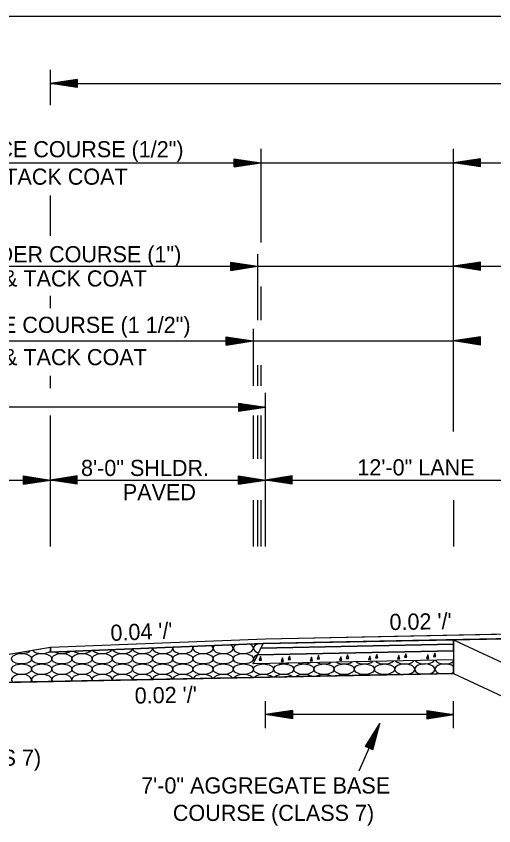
# Model space of a CAD drawing. Extents: x 1371763 to 1372860, y 385599 to 385872.
# Drawn here: x 1372056.12 to 1372073.89, y 385641.18 to 385671.28 of the extents above; entities that cross this region are included whole.
import ezdxf

# ---------------------------------------------------------------- set-up
doc = ezdxf.new("R2010")
doc.units = 0
doc.layers.add('R_Draft', color=7, linetype='Continuous')

msp = doc.modelspace()

# ---------------------------------------------------------------- linework, layer by layer
at = {"layer": 'R_Draft'}
for p, q in [((1372048.826, 385671.277), (1372117.962, 385671.277)), ((1372057.39, 385667.967), (1372057.39, 385669.287)), ((1372058.39, 385668.927), (1372057.39, 385668.777)), ((1372058.39, 385668.927), (1372058.39, 385668.627)), ((1372057.39, 385668.777), (1372109.391, 385668.777)), ((1372058.39, 385668.627), (1372057.39, 385668.777)), ((1372058.39, 385668.902), (1372057.557, 385668.777)), ((1372058.39, 385668.652), (1372057.557, 385668.777)), ((1372058.39, 385668.876), (1372057.729, 385668.777)), ((1372058.39, 385668.677), (1372057.729, 385668.777)), ((1372058.39, 385668.851), (1372057.896, 385668.777)), ((1372058.39, 385668.702), (1372057.896, 385668.777)), ((1372058.39, 385668.825), (1372058.065, 385668.777)), ((1372058.39, 385668.728), (1372058.065, 385668.777)), ((1372058.39, 385668.8), (1372058.232, 385668.777)), ((1372058.39, 385668.753), (1372058.232, 385668.777)), ((1372065.225, 385666.346), (1372065.225, 385662.864)), ((1372072.392, 385655.832), (1372072.393, 385666.346)), ((1372064.225, 385665.971), (1372065.225, 385665.821)), ((1372064.225, 385665.671), (1372064.225, 385665.971)), ((1372064.225, 385665.946), (1372065.058, 385665.821)), ((1372064.225, 385665.92), (1372064.886, 385665.821)), ((1372073.393, 385665.971), (1372072.393, 385665.821)), ((1372073.393, 385665.946), (1372072.56, 385665.821)), ((1372073.393, 385665.92), (1372072.732, 385665.821)), ((1372073.393, 385665.671), (1372073.393, 385665.971)), ((1372046.717, 385665.82), (1372072.393, 385665.821)), ((1372064.225, 385665.895), (1372064.719, 385665.821)), ((1372064.225, 385665.87), (1372064.55, 385665.821)), ((1372064.225, 385665.844), (1372064.383, 385665.821)), ((1372064.225, 385665.671), (1372065.225, 385665.821)), ((1372064.225, 385665.772), (1372064.55, 385665.821)), ((1372064.225, 385665.721), (1372064.886, 385665.821)), ((1372064.225, 385665.696), (1372065.058, 385665.821)), ((1372064.225, 385665.746), (1372064.719, 385665.821)), ((1372064.225, 385665.797), (1372064.383, 385665.821)), ((1372072.393, 385665.821), (1372094.393, 385665.821)), ((1372073.393, 385665.671), (1372072.393, 385665.821)), ((1372073.393, 385665.696), (1372072.56, 385665.821)), ((1372073.393, 385665.721), (1372072.732, 385665.821)), ((1372073.393, 385665.895), (1372072.899, 385665.821)), ((1372073.393, 385665.746), (1372072.899, 385665.821)), ((1372073.393, 385665.87), (1372073.068, 385665.821)), ((1372073.393, 385665.772), (1372073.068, 385665.821)), ((1372073.393, 385665.844), (1372073.235, 385665.821)), ((1372073.393, 385665.797), (1372073.235, 385665.821)), ((1372057.39, 385663.113), (1372057.39, 385664.613)), ((1372065.099, 385662.427), (1372065.099, 385659.975)), ((1372064.099, 385662.127), (1372065.099, 385661.977)), ((1372064.099, 385661.827), (1372064.099, 385662.127)), ((1372064.099, 385662.102), (1372064.932, 385661.977)), ((1372064.099, 385662.076), (1372064.76, 385661.977)), ((1372064.099, 385662.051), (1372064.593, 385661.977)), ((1372064.099, 385662.026), (1372064.424, 385661.977)), ((1372064.099, 385662), (1372064.257, 385661.977)), ((1372073.393, 385662.127), (1372072.393, 385661.977)), ((1372073.393, 385662.102), (1372072.56, 385661.977)), ((1372073.393, 385662.076), (1372072.732, 385661.977)), ((1372073.393, 385662.051), (1372072.899, 385661.977)), ((1372073.393, 385662.026), (1372073.068, 385661.977)), ((1372073.393, 385662), (1372073.235, 385661.977)), ((1372073.393, 385661.827), (1372073.393, 385662.127)), ((1372047.352, 385661.977), (1372072.393, 385661.977)), ((1372064.099, 385661.827), (1372065.099, 385661.977)), ((1372064.099, 385661.928), (1372064.424, 385661.977)), ((1372064.099, 385661.877), (1372064.76, 385661.977)), ((1372064.099, 385661.852), (1372064.932, 385661.977)), ((1372064.099, 385661.902), (1372064.593, 385661.977)), ((1372064.099, 385661.953), (1372064.257, 385661.977)), ((1372073.393, 385661.827), (1372072.393, 385661.977)), ((1372072.393, 385661.977), (1372094.393, 385661.977)), ((1372073.393, 385661.852), (1372072.56, 385661.977)), ((1372073.393, 385661.877), (1372072.732, 385661.977)), ((1372073.393, 385661.902), (1372072.899, 385661.977)), ((1372073.393, 385661.928), (1372073.068, 385661.977)), ((1372073.393, 385661.953), (1372073.235, 385661.977)), ((1372065.225, 385661.227), (1372065.225, 385659.975)), ((1372057.39, 385660.416), (1372057.39, 385660.881)), ((1372064.93, 385659.651), (1372064.93, 385657.536)), ((1372063.93, 385659.351), (1372064.93, 385659.201)), ((1372063.93, 385659.051), (1372063.93, 385659.351)), ((1372063.93, 385659.326), (1372064.763, 385659.201)), ((1372063.93, 385659.301), (1372064.591, 385659.201)), ((1372073.392, 385659.351), (1372072.392, 385659.201)), ((1372073.392, 385659.326), (1372072.559, 385659.201)), ((1372073.392, 385659.301), (1372072.731, 385659.201)), ((1372073.392, 385659.051), (1372073.392, 385659.351)), ((1372047.352, 385659.201), (1372072.393, 385659.201)), ((1372063.93, 385659.276), (1372064.425, 385659.201)), ((1372063.93, 385659.25), (1372064.255, 385659.201)), ((1372063.93, 385659.225), (1372064.088, 385659.201)), ((1372063.93, 385659.051), (1372064.93, 385659.201)), ((1372063.93, 385659.153), (1372064.255, 385659.201)), ((1372063.93, 385659.102), (1372064.591, 385659.201)), ((1372063.93, 385659.076), (1372064.763, 385659.201)), ((1372063.93, 385659.127), (1372064.425, 385659.201)), ((1372063.93, 385659.178), (1372064.088, 385659.201)), ((1372073.392, 385659.051), (1372072.392, 385659.201)), ((1372073.392, 385659.076), (1372072.559, 385659.201)), ((1372073.392, 385659.102), (1372072.731, 385659.201)), ((1372073.392, 385659.276), (1372072.898, 385659.201)), ((1372073.392, 385659.127), (1372072.898, 385659.201)), ((1372073.392, 385659.25), (1372073.067, 385659.201)), ((1372073.392, 385659.153), (1372073.067, 385659.201)), ((1372073.392, 385659.225), (1372073.234, 385659.201)), ((1372073.392, 385659.178), (1372073.234, 385659.201)), ((1372065.099, 385658.301), (1372065.099, 385657.536)), ((1372065.225, 385658.301), (1372065.225, 385657.536)), ((1372057.39, 385657.442), (1372057.39, 385657.908)), ((1372065.39, 385651.566), (1372065.39, 385657.279)), ((1372064.39, 385656.889), (1372065.39, 385656.739)), ((1372064.39, 385656.889), (1372064.39, 385656.589)), ((1372065.39, 385656.739), (1372041.39, 385656.739)), ((1372064.39, 385656.864), (1372065.223, 385656.739)), ((1372064.39, 385656.838), (1372065.051, 385656.739)), ((1372064.39, 385656.813), (1372064.885, 385656.739)), ((1372064.39, 385656.787), (1372064.715, 385656.739)), ((1372064.39, 385656.762), (1372064.548, 385656.739)), ((1372064.39, 385656.589), (1372065.39, 385656.739)), ((1372064.39, 385656.69), (1372064.715, 385656.739)), ((1372064.39, 385656.639), (1372065.051, 385656.739)), ((1372064.39, 385656.614), (1372065.223, 385656.739)), ((1372064.39, 385656.664), (1372064.885, 385656.739)), ((1372064.39, 385656.715), (1372064.548, 385656.739)), ((1372057.39, 385651.566), (1372057.39, 385656.429)), ((1372064.93, 385656.428), (1372064.93, 385654.819)), ((1372065.099, 385656.428), (1372065.099, 385654.819)), ((1372065.225, 385656.428), (1372065.225, 385654.819)), ((1372056.39, 385654.182), (1372057.39, 385654.032)), ((1372056.39, 385653.882), (1372056.39, 385654.182)), ((1372058.39, 385654.182), (1372057.39, 385654.032)), ((1372058.39, 385653.882), (1372058.39, 385654.182)), ((1372064.39, 385654.182), (1372065.39, 385654.032)), ((1372064.39, 385653.882), (1372064.39, 385654.182)), ((1372066.39, 385654.182), (1372065.39, 385654.032)), ((1372066.39, 385653.882), (1372066.39, 385654.182)), ((1372048.826, 385654.032), (1372057.39, 385654.032)), ((1372056.39, 385654.157), (1372057.223, 385654.032)), ((1372056.39, 385654.132), (1372057.051, 385654.032)), ((1372056.39, 385654.107), (1372056.885, 385654.032)), ((1372056.39, 385654.081), (1372056.715, 385654.032)), ((1372056.39, 385654.056), (1372056.548, 385654.032)), ((1372056.39, 385653.882), (1372057.39, 385654.032)), ((1372056.39, 385653.984), (1372056.715, 385654.032)), ((1372056.39, 385653.933), (1372057.051, 385654.032)), ((1372056.39, 385653.907), (1372057.223, 385654.032)), ((1372056.39, 385653.958), (1372056.885, 385654.032)), ((1372056.39, 385654.009), (1372056.548, 385654.032)), ((1372057.39, 385654.032), (1372065.39, 385654.032)), ((1372058.39, 385653.882), (1372057.39, 385654.032)), ((1372058.39, 385654.157), (1372057.557, 385654.032)), ((1372058.39, 385653.907), (1372057.557, 385654.032)), ((1372058.39, 385654.132), (1372057.729, 385654.032)), ((1372058.39, 385653.933), (1372057.729, 385654.032)), ((1372058.39, 385654.107), (1372057.896, 385654.032)), ((1372058.39, 385653.958), (1372057.896, 385654.032)), ((1372058.39, 385654.081), (1372058.065, 385654.032)), ((1372058.39, 385653.984), (1372058.065, 385654.032)), ((1372058.39, 385654.056), (1372058.232, 385654.032)), ((1372058.39, 385654.009), (1372058.232, 385654.032)), ((1372064.39, 385654.157), (1372065.223, 385654.032)), ((1372064.39, 385654.132), (1372065.051, 385654.032)), ((1372064.39, 385654.107), (1372064.885, 385654.032)), ((1372064.39, 385654.081), (1372064.715, 385654.032)), ((1372064.39, 385654.056), (1372064.548, 385654.032)), ((1372064.39, 385653.882), (1372065.39, 385654.032)), ((1372064.39, 385653.984), (1372064.715, 385654.032)), ((1372064.39, 385653.933), (1372065.051, 385654.032)), ((1372064.39, 385653.907), (1372065.223, 385654.032)), ((1372064.39, 385653.958), (1372064.885, 385654.032)), ((1372064.39, 385654.009), (1372064.548, 385654.032)), ((1372065.39, 385654.032), (1372077.39, 385654.032)), ((1372066.39, 385653.882), (1372065.39, 385654.032)), ((1372066.39, 385654.157), (1372065.557, 385654.032)), ((1372066.39, 385653.907), (1372065.557, 385654.032)), ((1372066.39, 385654.132), (1372065.729, 385654.032)), ((1372066.39, 385653.933), (1372065.729, 385654.032)), ((1372066.39, 385654.107), (1372065.896, 385654.032)), ((1372066.39, 385653.958), (1372065.896, 385654.032)), ((1372066.39, 385654.081), (1372066.065, 385654.032)), ((1372066.39, 385653.984), (1372066.065, 385654.032)), ((1372066.39, 385654.056), (1372066.232, 385654.032)), ((1372066.39, 385654.009), (1372066.232, 385654.032)), ((1372064.93, 385653.282), (1372064.93, 385651.566)), ((1372065.099, 385653.282), (1372065.099, 385651.566)), ((1372065.225, 385653.282), (1372065.225, 385651.566)), ((1372072.392, 385653.282), (1372072.392, 385651.566)), ((1372083.393, 385648.481), (1372065.393, 385648.121)), ((1372083.393, 385648.314), (1372065.309, 385647.952)), ((1372065.393, 385648.121), (1372057.393, 385647.801)), ((1372065.309, 385647.952), (1372057.393, 385647.636)), ((1372065.309, 385647.952), (1372065.225, 385647.784)), ((1372072.394, 385648.094), (1372074.881, 385646.922)), ((1372057.393, 385647.801), (1372041.393, 385645.134)), ((1372057.393, 385647.801), (1372057.393, 385647.636)), ((1372065.225, 385647.784), (1372065.099, 385647.531)), ((1372072.393, 385647.677), (1372065.099, 385647.531)), ((1372065.099, 385647.531), (1372064.93, 385647.195)), ((1372072.393, 385647.344), (1372064.93, 385647.195)), ((1372072.393, 385646.844), (1372048.825, 385646.373)), ((1372072.393, 385646.844), (1372074.881, 385645.672)), ((1372065.397, 385644.809), (1372065.397, 385645.809)), ((1372072.393, 385644.809), (1372072.393, 385645.809)), ((1372066.397, 385645.459), (1372065.397, 385645.309)), ((1372066.397, 385645.459), (1372066.397, 385645.159)), ((1372071.393, 385645.459), (1372072.393, 385645.309)), ((1372071.393, 385645.459), (1372071.393, 385645.159)), ((1372072.393, 385645.309), (1372065.397, 385645.309)), ((1372066.397, 385645.159), (1372065.397, 385645.309)), ((1372066.397, 385645.434), (1372065.564, 385645.309)), ((1372066.397, 385645.184), (1372065.564, 385645.309)), ((1372066.397, 385645.409), (1372065.736, 385645.309)), ((1372066.397, 385645.21), (1372065.736, 385645.309)), ((1372066.397, 385645.384), (1372065.902, 385645.309)), ((1372066.397, 385645.235), (1372065.902, 385645.309)), ((1372066.397, 385645.358), (1372066.072, 385645.309)), ((1372066.397, 385645.26), (1372066.072, 385645.309)), ((1372066.397, 385645.333), (1372066.239, 385645.309)), ((1372066.397, 385645.286), (1372066.239, 385645.309)), ((1372071.393, 385645.434), (1372072.226, 385645.309)), ((1372071.393, 385645.409), (1372072.054, 385645.309)), ((1372071.393, 385645.384), (1372071.888, 385645.309)), ((1372071.393, 385645.358), (1372071.718, 385645.309)), ((1372071.393, 385645.333), (1372071.551, 385645.309)), ((1372071.393, 385645.159), (1372072.393, 385645.309)), ((1372071.393, 385645.26), (1372071.718, 385645.309)), ((1372071.393, 385645.21), (1372072.054, 385645.309)), ((1372071.393, 385645.184), (1372072.226, 385645.309)), ((1372071.393, 385645.235), (1372071.888, 385645.309)), ((1372071.393, 385645.286), (1372071.551, 385645.309)), ((1372069.652, 385644.977), (1372068.874, 385643.203)), ((1372069.113, 385644.121), (1372069.652, 385644.977)), ((1372069.388, 385644.001), (1372069.652, 385644.977)), ((1372069.136, 385644.111), (1372069.585, 385644.824)), ((1372069.159, 385644.101), (1372069.516, 385644.666)), ((1372069.342, 385644.021), (1372069.516, 385644.666)), ((1372069.365, 385644.011), (1372069.585, 385644.824)), ((1372069.182, 385644.091), (1372069.449, 385644.514)), ((1372069.206, 385644.081), (1372069.381, 385644.359)), ((1372069.295, 385644.042), (1372069.381, 385644.359)), ((1372069.319, 385644.031), (1372069.449, 385644.514)), ((1372069.388, 385644.001), (1372069.113, 385644.121)), ((1372069.229, 385644.07), (1372069.314, 385644.206)), ((1372069.272, 385644.052), (1372069.314, 385644.206))]:
    msp.add_line(p, q, dxfattribs=at)
for points in [[(1372083.393, 385648.481), (1372065.393, 385648.121), (1372057.393, 385647.801), (1372057.393, 385647.636), (1372065.309, 385647.952), (1372072.394, 385648.094), (1372083.393, 385648.314), (1372094.392, 385648.094), (1372101.477, 385647.952), (1372109.393, 385647.636), (1372109.393, 385647.801), (1372101.393, 385648.121)], [(1372072.393, 385646.844), (1372072.393, 385647.344), (1372064.93, 385647.195), (1372065.099, 385647.531), (1372065.225, 385647.784), (1372065.309, 385647.952), (1372057.393, 385647.636), (1372057.393, 385647.801), (1372048.825, 385646.373)], [(1372072.394, 385647.927), (1372065.225, 385647.784), (1372065.099, 385647.531), (1372072.393, 385647.677)], [(1372072.394, 385648.094), (1372065.309, 385647.952), (1372065.225, 385647.784), (1372072.394, 385647.927)], [(1372072.393, 385647.344), (1372064.93, 385647.195), (1372065.099, 385647.531), (1372072.393, 385647.677)]]:
    msp.add_lwpolyline(points, close=True, dxfattribs=at)
for points in [[(1372072.393, 385647.927), (1372065.225, 385647.784)], [(1372072.394, 385648.094), (1372072.394, 385647.927), (1372072.393, 385647.677), (1372072.393, 385647.344), (1372072.393, 385646.844)], [(1372069.533, 385647.551), (1372069.485, 385647.418), (1372069.573, 385647.422), (1372069.533, 385647.551)], [(1372070.615, 385647.573), (1372070.567, 385647.44), (1372070.655, 385647.444), (1372070.615, 385647.573)], [(1372071.698, 385647.595), (1372071.649, 385647.462), (1372071.737, 385647.465), (1372071.698, 385647.595)], [(1372065.204, 385647.465), (1372065.155, 385647.332), (1372065.243, 385647.335), (1372065.204, 385647.465)], [(1372066.027, 385647.42), (1372065.979, 385647.288), (1372066.067, 385647.291), (1372066.027, 385647.42)], [(1372066.286, 385647.486), (1372066.238, 385647.354), (1372066.326, 385647.357), (1372066.286, 385647.486)], [(1372067.109, 385647.442), (1372067.061, 385647.309), (1372067.149, 385647.313), (1372067.109, 385647.442)], [(1372067.368, 385647.508), (1372067.32, 385647.375), (1372067.408, 385647.379), (1372067.368, 385647.508)], [(1372068.192, 385647.464), (1372068.143, 385647.331), (1372068.231, 385647.334), (1372068.192, 385647.464)], [(1372068.451, 385647.53), (1372068.402, 385647.397), (1372068.49, 385647.4), (1372068.451, 385647.53)], [(1372069.274, 385647.485), (1372069.226, 385647.353), (1372069.314, 385647.356), (1372069.274, 385647.485)], [(1372070.356, 385647.507), (1372070.308, 385647.374), (1372070.396, 385647.378), (1372070.356, 385647.507)], [(1372071.439, 385647.529), (1372071.39, 385647.396), (1372071.478, 385647.399), (1372071.439, 385647.529)]]:
    msp.add_lwpolyline(points, dxfattribs=at)
for centre, start_param, end_param in [((1372063.07, 385647.776), 2.754432, 6.824447), ((1372063.82, 385647.776), 2.573058, 7.005822), ((1372064.57, 385647.776), 2.362051, 6.299349), ((1372064.57, 385647.776), 0.016164, 0.933643), ((1372065.32, 385647.776), 2.07641, 4.19881), ((1372056.317, 385647.776), 4.309567, 5.737915), ((1372057.067, 385647.776), 3.596378, 5.76472), ((1372057.818, 385647.776), 3.900097, 5.678782), ((1372058.568, 385647.776), 3.714715, 5.864164), ((1372059.318, 385647.776), 3.546511, 6.032368), ((1372060.069, 385647.776), 3.387522, 6.191357), ((1372060.819, 385647.776), 3.232772, 6.346107), ((1372061.569, 385647.776), 3.078363, 6.500516), ((1372062.319, 385647.776), 2.920476, 6.658403), ((1372065.32, 385647.387), 2.178621, 3.597806), ((1372067.571, 385647.387), 3.97981, 5.522166), ((1372068.322, 385647.387), 3.874575, 5.627402), ((1372069.072, 385647.387), 3.777879, 5.724097), ((1372069.822, 385647.387), 3.687188, 5.814789), ((1372070.572, 385647.387), 3.600864, 5.901112), ((1372071.323, 385647.387), 3.517762, 5.984215), ((1372072.073, 385647.387), 3.437022, 5.73642), ((1372065.32, 385647.387), 4.429061, 5.072915), ((1372066.071, 385647.387), 4.23834, 5.263637), ((1372066.821, 385647.387), 4.097996, 5.40398), ((1372070.572, 385646.998), 4.943194, 10.841967), ((1372071.323, 385646.998), 5.191799, 10.593363), ((1372072.073, 385646.998), 0.546766, 4.154346), ((1372056.317, 385646.61), 0.937029, 3.646372), ((1372056.317, 385646.61), 5.855605, 7.220215), ((1372057.067, 385646.61), 0.518465, 3.561676), ((1372057.067, 385646.61), 5.940301, 6.80165), ((1372057.818, 385646.61), 6.022204, 9.762957), ((1372058.568, 385646.61), 6.102081, 9.68308), ((1372059.318, 385646.61), 6.180555, 9.604607), ((1372060.069, 385646.61), 6.25816, 9.527002), ((1372060.819, 385646.61), 0.052197, 3.166594), ((1372061.569, 385646.61), 0.129501, 3.08929), ((1372062.319, 385646.61), 0.207354, 3.011437), ((1372063.07, 385646.61), 0.286258, 2.932533), ((1372063.82, 385646.61), 0.366772, 2.852019), ((1372064.57, 385646.61), 0.449562, 2.769228), ((1372065.32, 385646.61), 0.535464, 2.683327), ((1372066.071, 385646.61), 0.625581, 2.59321), ((1372066.821, 385646.61), 0.721479, 2.497312), ((1372067.571, 385646.61), 0.825557, 2.393234), ((1372068.322, 385646.61), 0.941922, 2.276869), ((1372069.072, 385646.61), 1.078921, 2.13987), ((1372069.822, 385646.61), 1.260486, 1.958305), ((1372072.073, 385646.998), 5.34763, 5.73642)]:
    msp.add_ellipse(centre, major_axis=(0.375, 0), ratio=0.517889, start_param=start_param, end_param=end_param, dxfattribs=at)
for centre in [(1372056.317, 385647.387), (1372057.067, 385647.387), (1372057.818, 385647.387), (1372058.568, 385647.387), (1372059.318, 385647.387), (1372060.069, 385647.387), (1372060.819, 385647.387), (1372061.569, 385647.387), (1372062.319, 385647.387), (1372063.07, 385647.387), (1372063.82, 385647.387), (1372064.57, 385647.387), (1372056.317, 385646.998), (1372057.067, 385646.998), (1372057.818, 385646.998), (1372058.568, 385646.998), (1372059.318, 385646.998), (1372060.069, 385646.998), (1372060.819, 385646.998), (1372061.569, 385646.998), (1372062.319, 385646.998), (1372063.07, 385646.998), (1372063.82, 385646.998), (1372064.57, 385646.998), (1372065.32, 385646.998), (1372066.071, 385646.998), (1372066.821, 385646.998), (1372067.571, 385646.998), (1372068.322, 385646.998), (1372069.072, 385646.998), (1372069.822, 385646.998)]:
    msp.add_ellipse(centre, major_axis=(0.375, 0), ratio=0.517889, dxfattribs=at)

# ---------------------------------------------------------------- texts
for s, rotation, p in [('7\'-1 1/2" ACHM SURFACE COURSE (1/2")', 360, (1372046.954, 385666.031)), ('(220 LBS./SQ.YD.) & TACK COAT', 360, (1372047.915, 385665.011)), ('7\'-2 3/4" ACHM BINDER COURSE (1")', 360, (1372048.342, 385662.127)), ('(330 LBS./SQ.YD.) & TACK COAT', 360, (1372048.628, 385661.227)), ('7\'-4 1/2" ACHM BASE COURSE (1 1/2")', 360, (1372048.238, 385659.501)), ('(440 LBS./SQ.YD.) & TACK COAT', 360, (1372048.628, 385658.301)), ('8\'-0" SHLDR.', 360, (1372058.53, 385654.182)), ('12\'-0" LANE', 360, (1372068.812, 385654.204)), ('PAVED', 360, (1372060.086, 385653.282)), ("0.02 '/'", 0.9853, (1372070.013, 385648.452)), ("0.04 '/'", 2.3777, (1372059.637, 385648.047)), ("0.02 '/'", 0.9853, (1372060.532, 385645.718)), ('AGGREGATE BASE COURSE (CLASS 7)', 0, (1372041.886, 385643.406)), ('7\'-0" AGGREGATE BASE ', 0, (1372060.766, 385642.377)), ('COURSE (CLASS 7)', 0, (1372061.947, 385641.357))]:
    msp.add_text(s, height=0.6, rotation=rotation, dxfattribs=at).set_placement(p)

doc.saveas('drawing.dxf')
